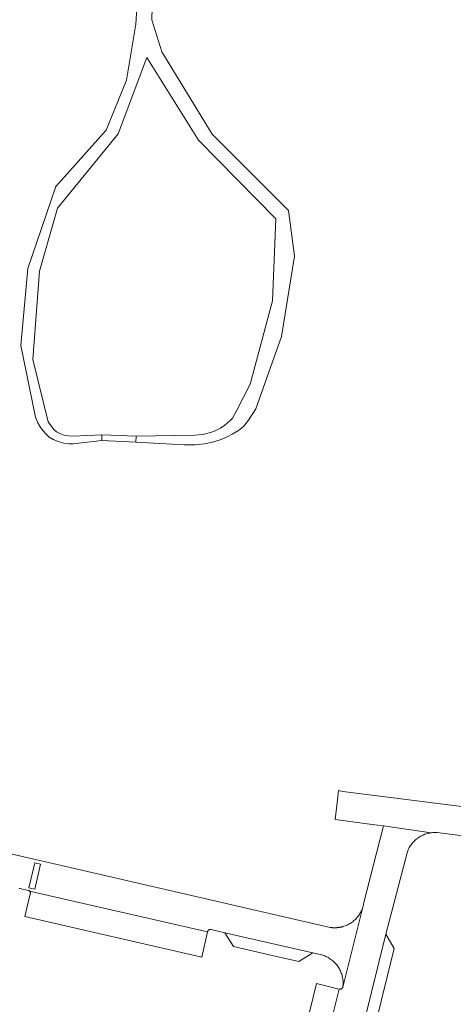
# Model space of a CAD drawing. Extents: x 152825 to 164088, y 457113 to 463005.
# Tile 320 of 364: x 157738 to 157813, y 461681 to 461852. Entities that reach past the tile are written whole.
import ezdxf

# ---------------------------------------------------------------- set-up
doc = ezdxf.new("R2010")
doc.units = 0
doc.header["$LTSCALE"] = 0.5
doc.layers.add('B-PV-VH-ONVERHARD_ZAND-GV', color=251, linetype='CONTINUOUS', lineweight=18)
doc.layers.add('B-PV-VH-OPENVERHARDING_BETONSTRAATSTEEN-GV', color=251, linetype='CONTINUOUS', lineweight=18)

msp = doc.modelspace()

# ---------------------------------------------------------------- linework, layer by layer
at = {"layer": 'B-PV-VH-ONVERHARD_ZAND-GV', "flags": 128}
msp.add_lwpolyline([(157759.037, 461865.092), (157758.186, 461851.513), (157756.58, 461841.779), (157753.002, 461833.137), (157744.285, 461823.351), (157739.45, 461809.114), (157738.223, 461795.73), (157740.779, 461783.29), (157741.184, 461782.292), (157741.584, 461781.584), (157742.014, 461780.929), (157742.597, 461780.3), (157743.16, 461779.81), (157743.859, 461779.399), (157744.852, 461778.964), (157745.659, 461778.76), (157746.548, 461778.63), (157747.33, 461778.625), (157752.286, 461779.201), (157752.29, 461780.195), (157747.321, 461779.952), (157746.489, 461780.031), (157745.746, 461780.169), (157745.134, 461780.354), (157744.422, 461780.72), (157743.934, 461781.141), (157742.95, 461782.445), (157740.329, 461793.291), (157741.437, 461808.607), (157744.577, 461819.562), (157755.105, 461832.475), (157760.085, 461845.758), (157769.04, 461831.372), (157782.449, 461817.734), (157781.906, 461803.471), (157777.983, 461789.027), (157775.663, 461784.398), (157774.944, 461783.114), (157774.546, 461782.686), (157774.039, 461782.214), (157773.642, 461781.89), (157772.836, 461781.356), (157771.941, 461780.915), (157771.156, 461780.624), (157769.809, 461780.282), (157768.336, 461780.124), (157758.222, 461779.963), (157758.165, 461778.906), (157762.354, 461778.677), (157766.627, 461778.456), (157768.458, 461778.459), (157770.084, 461778.658), (157771.46, 461778.928), (157772.803, 461779.307), (157774.001, 461779.832), (157774.915, 461780.299), (157775.975, 461780.933), (157776.86, 461781.643), (157777.694, 461782.741), (157778.999, 461784.697), (157783.427, 461797.264), (157785.678, 461811.247), (157784.655, 461819.177), (157771.411, 461832.453), (157762.709, 461846.717), (157760.94, 461852.296), (157761.245, 461862.994)], dxfattribs=at)
msp.add_lwpolyline([(157758.222, 461779.963), (157752.29, 461780.195), (157752.286, 461779.201), (157758.165, 461778.906)], close=True, dxfattribs=at)
at = {"layer": 'B-PV-VH-OPENVERHARDING_BETONSTRAATSTEEN-GV', "flags": 128}
for points in [[(157737.939, 461701.422), (157738.036, 461701.414), (157739.487, 461701.063), (157739.609, 461701.026), (157739.717, 461700.959), (157770.612, 461693.88), (157770.624, 461693.94), (157770.643, 461693.997), (157770.67, 461694.052), (157770.703, 461694.102), (157770.743, 461694.148), (157770.789, 461694.188), (157770.839, 461694.221), (157770.894, 461694.248), (157770.952, 461694.267), (157771.011, 461694.279), (157771.072, 461694.283), (157771.132, 461694.278), (157771.192, 461694.266), (157771.215, 461694.259), (157773.629, 461693.713), (157788.856, 461690.209), (157790.394, 461689.877), (157790.587, 461689.819), (157790.778, 461689.754), (157790.966, 461689.681), (157791.152, 461689.601), (157791.334, 461689.514), (157791.512, 461689.419), (157791.686, 461689.317), (157791.856, 461689.209), (157792.022, 461689.094), (157792.183, 461688.972), (157792.339, 461688.844), (157792.49, 461688.71), (157792.635, 461688.57), (157792.775, 461688.425), (157792.909, 461688.274), (157793.037, 461688.118), (157793.159, 461687.957), (157793.274, 461687.791), (157793.382, 461687.621), (157793.484, 461687.446), (157793.578, 461687.268), (157793.666, 461687.087), (157793.746, 461686.901), (157793.819, 461686.713), (157793.884, 461686.522), (157793.942, 461686.329), (157793.992, 461686.133), (157794.034, 461685.936), (157794.068, 461685.737), (157794.095, 461685.537), (157794.113, 461685.336), (157794.124, 461685.135), (157794.126, 461684.933), (157794.12, 461684.731), (157794.107, 461684.53), (157794.085, 461684.329), (157794.08, 461684.288), (157797.538, 461698.136), (157797.482, 461697.969), (157797.411, 461697.78), (157797.332, 461697.594), (157797.246, 461697.412), (157797.153, 461697.233), (157797.053, 461697.058), (157796.946, 461696.886), (157796.832, 461696.72), (157796.712, 461696.558), (157796.585, 461696.4), (157796.453, 461696.248), (157796.314, 461696.102), (157796.17, 461695.961), (157796.02, 461695.825), (157795.865, 461695.696), (157795.705, 461695.573), (157795.54, 461695.457), (157795.371, 461695.347), (157795.197, 461695.244), (157795.02, 461695.148), (157794.839, 461695.059), (157794.654, 461694.977), (157794.466, 461694.902), (157794.276, 461694.835), (157794.093, 461694.779), (157794.006, 461694.755), (157793.919, 461694.732), (157793.832, 461694.711), (157793.744, 461694.692), (157793.656, 461694.674), (157793.568, 461694.657), (157793.479, 461694.643), (157793.39, 461694.629), (157793.301, 461694.618), (157793.212, 461694.608), (157793.122, 461694.599), (157793.032, 461694.592), (157792.987, 461694.589), (157792.943, 461694.587), (157792.853, 461694.583), (157792.763, 461694.58), (157792.673, 461694.58), (157792.583, 461694.581), (157792.493, 461694.583), (157792.403, 461694.587), (157792.313, 461694.593), (157792.224, 461694.6), (157792.134, 461694.609), (157792.045, 461694.62), (157791.956, 461694.631), (157791.867, 461694.645), (157691.309, 461717.846)], [(157880.268, 461707.389), (157794.105, 461718.253), (157793.356, 461718.412), (157793.162, 461716.817), (157792.744, 461713.379), (157799.192, 461712.521), (157801.143, 461712.262), (157809.394, 461711.085), (157809.488, 461711.097), (157809.689, 461711.116), (157809.89, 461711.127), (157810.092, 461711.13), (157810.293, 461711.125), (157810.446, 461711.116), (157820.689, 461709.819)], [(157790.4, 461648.224), (157801.547, 461693.479), (157805.222, 461707.577), (157805.286, 461707.768), (157805.359, 461707.956), (157805.438, 461708.142), (157805.525, 461708.324), (157805.619, 461708.502), (157805.719, 461708.677), (157805.827, 461708.847), (157805.942, 461709.013), (157806.063, 461709.175), (157806.19, 461709.331), (157806.323, 461709.482), (157806.462, 461709.628), (157806.607, 461709.769), (157806.757, 461709.903), (157806.913, 461710.031), (157807.073, 461710.153), (157807.239, 461710.269), (157807.408, 461710.378), (157807.582, 461710.48), (157807.76, 461710.575), (157807.941, 461710.663), (157808.126, 461710.744), (157808.314, 461710.817), (157808.505, 461710.883), (157808.698, 461710.941), (157808.893, 461710.992), (157809.09, 461711.035), (157809.288, 461711.07), (157809.394, 461711.085), (157801.143, 461712.262), (157797.691, 461698.748), (157797.65, 461698.55), (157797.602, 461698.354), (157797.546, 461698.161), (157797.538, 461698.136), (157794.08, 461684.288), (157794.06, 461684.227), (157794.032, 461684.168), (157793.997, 461684.114), (157793.956, 461684.064), (157793.909, 461684.02), (157793.857, 461683.982), (157793.8, 461683.951), (157793.74, 461683.926), (157793.678, 461683.91), (157793.614, 461683.901), (157793.549, 461683.9), (157793.485, 461683.907), (157793.428, 461683.921), (157790.4, 461671.638)]]:
    msp.add_lwpolyline(points, dxfattribs=at)
for points in [[(157741.666, 461705.622), (157740.632, 461705.859), (157739.631, 461701.496), (157740.665, 461701.259)], [(157739.631, 461701.496), (157740.632, 461705.859), (157741.666, 461705.622), (157740.665, 461701.259)], [(157770.612, 461693.88), (157739.717, 461700.959), (157739.723, 461700.954), (157739.729, 461700.948), (157739.736, 461700.942), (157739.742, 461700.937), (157739.748, 461700.931), (157739.753, 461700.925), (157739.759, 461700.919), (157739.765, 461700.913), (157739.77, 461700.907), (157739.776, 461700.9), (157739.781, 461700.894), (157739.786, 461700.887), (157739.791, 461700.881), (157739.796, 461700.874), (157739.801, 461700.867), (157739.806, 461700.861), (157739.81, 461700.854), (157739.815, 461700.847), (157739.819, 461700.84), (157739.823, 461700.833), (157739.827, 461700.825), (157739.831, 461700.818), (157739.835, 461700.811), (157739.839, 461700.803), (157739.842, 461700.796), (157739.846, 461700.788), (157739.849, 461700.781), (157739.852, 461700.773), (157739.855, 461700.765), (157739.858, 461700.758), (157739.861, 461700.75), (157739.864, 461700.742), (157739.866, 461700.734), (157739.868, 461700.726), (157739.871, 461700.718), (157739.873, 461700.71), (157739.875, 461700.702), (157739.876, 461700.694), (157739.878, 461700.686), (157739.88, 461700.678), (157739.881, 461700.669), (157739.882, 461700.661), (157739.883, 461700.653), (157739.884, 461700.645), (157739.885, 461700.637), (157739.886, 461700.628), (157739.886, 461700.62), (157739.887, 461700.612), (157739.887, 461700.603), (157739.887, 461700.595), (157739.887, 461700.587), (157739.887, 461700.578), (157739.887, 461700.57), (157739.886, 461700.562), (157739.885, 461700.554), (157739.885, 461700.545), (157739.884, 461700.537), (157739.883, 461700.529), (157739.881, 461700.521), (157739.88, 461700.512), (157739.879, 461700.504), (157739.877, 461700.496), (157739.875, 461700.488), (157739.873, 461700.48), (157739.871, 461700.472), (157739.869, 461700.464), (157738.943, 461696.523), (157769.629, 461689.455)], [(157788.856, 461690.209), (157773.629, 461693.713), (157775.118, 461691.305), (157781.849, 461689.768), (157783.637, 461689.355), (157786.437, 461688.708)], [(157802.971, 461691), (157801.547, 461693.479), (157790.4, 461648.224), (157792.817, 461649.717)], [(157793.428, 461683.921), (157789.53, 461684.884), (157786.503, 461672.595), (157790.4, 461671.638)]]:
    msp.add_lwpolyline(points, close=True, dxfattribs=at)

doc.saveas('drawing.dxf')
